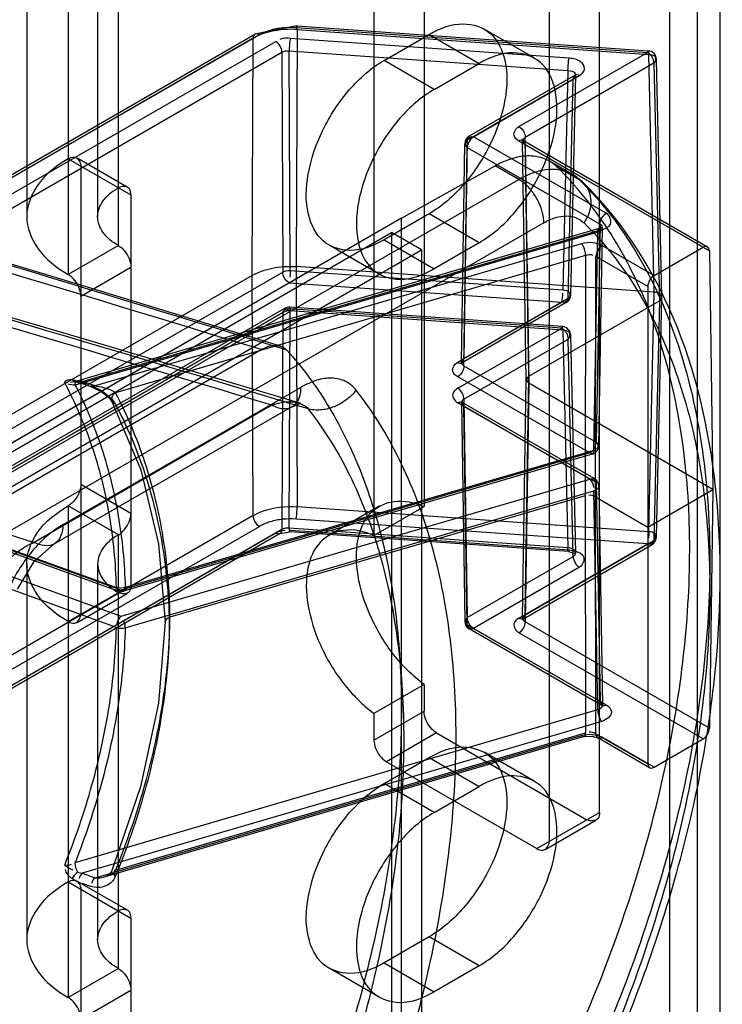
# Model space of a CAD drawing. Header units: millimetres. Extents: x 188 to 1028, y 131 to 1566.
# Tile 293 of 326: x 959 to 978, y 1075 to 1103. Entities that reach past the tile are written whole.
import ezdxf

# ---------------------------------------------------------------- set-up
doc = ezdxf.new("R2010")
doc.units = ezdxf.units.MM
doc.header["$LTSCALE"] = 110.325218
doc.layers.get('0').update_dxf_attribs({"linetype": 'CONTINUOUS'})

msp = doc.modelspace()

# ---------------------------------------------------------------- linework, layer by layer
at = {"color": 7, "linetype": 'CONTINUOUS'}
for p, q in [((976.971, 1316.944), (976.971, 360.003)), ((978.385, 1316.127), (978.386, 353.472)), ((977.749, 1275.466), (977.749, 384.09)), ((960.001, 1109.552), (960.001, 1095.672)), ((961.415, 1096.488), (961.415, 1108.736)), ((958.829, 1107.919), (958.829, 1097.305)), ((960.829, 1107.919), (960.829, 1097.305)), ((974.991, 1080.485), (974.991, 1107.43)), ((973.577, 1079.669), (973.577, 1106.613)), ((970.042, 1104.511), (970.042, 1089.119)), ((968.627, 1103.695), (968.627, 1088.302)), ((952.855, 1095.288), (965.268, 1102.454)), ((965.393, 1102.441), (952.98, 1095.275)), ((966.453, 1102.692), (965.268, 1102.454)), ((966.429, 1102.647), (976.349, 1101.944)), ((966.459, 1102.588), (966.433, 1095.894)), ((966.447, 1102.693), (976.366, 1101.99)), ((966.459, 1102.588), (976.379, 1101.885)), ((968.91, 1101.714), (970.183, 1102.449)), ((970.183, 1102.449), (971.597, 1101.632)), ((973.147, 1101.786), (971.733, 1102.602)), ((965.216, 1102.341), (952.803, 1095.175)), ((953.647, 1095.206), (965.853, 1102.253)), ((965.19, 1095.647), (965.216, 1102.341)), ((974.132, 1101.778), (966.267, 1102.336)), ((953.824, 1094.902), (966.03, 1101.949)), ((966.03, 1101.949), (966.053, 1095.741)), ((966.237, 1101.99), (974.102, 1101.432)), ((966.261, 1095.782), (966.237, 1101.99)), ((972.718, 1099.848), (976.349, 1101.944)), ((976.535, 1095.178), (976.379, 1101.885)), ((970.324, 1100.897), (968.91, 1101.714)), ((970.324, 1100.897), (971.597, 1101.632)), ((976.525, 1101.64), (972.895, 1099.544)), ((976.525, 1101.64), (976.681, 1094.933)), ((976.754, 1095.037), (976.599, 1101.746)), ((974.102, 1101.432), (973.959, 1095.236)), ((974.248, 1101.187), (971.26, 1099.462)), ((974.3, 1101.3), (971.312, 1099.575)), ((971.437, 1099.562), (974.425, 1101.287)), ((974.106, 1094.991), (974.248, 1101.187)), ((974.179, 1095.089), (974.321, 1101.289)), ((971.094, 1093.193), (971.187, 1099.362)), ((971.26, 1099.462), (971.167, 1093.294)), ((975.183, 1097.4), (971.437, 1099.562)), ((977.914, 1096.44), (972.718, 1099.44)), ((972.924, 1092.702), (972.822, 1099.441)), ((972.843, 1099.452), (978.039, 1096.452)), ((972.997, 1092.806), (972.895, 1099.544)), ((971.167, 1093.09), (971.26, 1099.258)), ((971.26, 1099.258), (975.007, 1097.095)), ((972.895, 1099.34), (972.997, 1092.602)), ((972.895, 1099.34), (978.092, 1096.339)), ((960.001, 1098.938), (961.768, 1097.917)), ((960.251, 1098.963), (961.665, 1098.146)), ((974.212, 1098.506), (973.577, 1098.873)), ((960.354, 1098.734), (960.354, 1086.078)), ((969.4, 1097.261), (972.05, 1098.739)), ((972.712, 1098.357), (972.05, 1098.739)), ((973.784, 1098.715), (974.416, 1098.351)), ((936.914, 1077.689), (972.712, 1098.357)), ((961.768, 1097.917), (961.768, 1086.895)), ((969.4, 1097.261), (939.389, 1079.935)), ((970.183, 1097.386), (968.91, 1096.652)), ((969.4, 1069.5), (969.4, 1097.261)), ((971.597, 1096.57), (970.183, 1097.386)), ((934.121, 1076.648), (969.123, 1096.856)), ((973.419, 1097.132), (937.621, 1076.464)), ((974.943, 1096.864), (960.195, 1092.551)), ((974.986, 1096.974), (960.238, 1092.66)), ((960.396, 1092.65), (975.056, 1096.938)), ((969.123, 1096.856), (969.123, 1071.545)), ((969.971, 1096.366), (969.123, 1096.856)), ((974.832, 1090.706), (974.943, 1096.864)), ((975.007, 1097.095), (974.896, 1090.937)), ((974.969, 1090.832), (975.08, 1096.993)), ((975.08, 1096.996), (974.987, 1096.974)), ((968.91, 1096.652), (970.324, 1095.835)), ((934.969, 1076.158), (969.971, 1096.366)), ((961.415, 1096.488), (960.001, 1095.672)), ((974.486, 1096.541), (960.755, 1092.525)), ((968.774, 1095.682), (967.36, 1096.498)), ((969.971, 1096.366), (969.971, 1071.055)), ((971.597, 1096.57), (970.324, 1095.835)), ((975.066, 1096.488), (976.531, 1095.642)), ((976.531, 1095.642), (977.914, 1096.44)), ((978.092, 1096.339), (978.194, 1089.601)), ((974.599, 1096.21), (961.336, 1092.33)), ((974.599, 1096.21), (974.585, 1089.421)), ((974.875, 1089.395), (974.889, 1096.183)), ((976.356, 1095.337), (974.889, 1096.183)), ((960.354, 1095.06), (961.768, 1095.876)), ((966.261, 1095.782), (973.959, 1095.236)), ((976.535, 1095.178), (966.433, 1095.894)), ((966.433, 1095.894), (966.459, 1089.113)), ((965.19, 1095.647), (953.874, 1089.114)), ((954.987, 1089.351), (966.053, 1095.741)), ((965.216, 1088.865), (965.19, 1095.647)), ((966.23, 1095.436), (955.164, 1089.047)), ((966.23, 1095.436), (973.929, 1094.89)), ((976.356, 1095.337), (976.356, 1081.861)), ((974.106, 1094.991), (971.167, 1093.294)), ((972.997, 1092.806), (976.681, 1094.933)), ((976.379, 1088.409), (976.535, 1095.178)), ((976.681, 1094.933), (976.525, 1088.164)), ((976.599, 1088.262), (976.754, 1095.031)), ((966.105, 1094.714), (955.039, 1088.324)), ((955.164, 1088.312), (966.23, 1094.701)), ((973.929, 1094.156), (966.23, 1094.701)), ((966.237, 1088.514), (966.261, 1094.642)), ((973.947, 1094.201), (966.248, 1094.747)), ((973.959, 1094.096), (966.261, 1094.642)), ((970.99, 1093.194), (973.929, 1094.89)), ((974.054, 1094.878), (971.115, 1093.181)), ((966.053, 1094.601), (954.987, 1088.212)), ((966.053, 1094.601), (966.03, 1088.473)), ((970.99, 1092.459), (973.929, 1094.156)), ((973.959, 1094.096), (974.102, 1087.957)), ((971.167, 1092.155), (974.106, 1093.851)), ((974.248, 1087.711), (974.106, 1093.851)), ((974.321, 1087.813), (974.179, 1093.957)), ((957.884, 1089.184), (965.448, 1093.551)), ((971.167, 1093.09), (974.896, 1090.937)), ((974.719, 1090.633), (970.99, 1092.786)), ((972.822, 1085.966), (972.924, 1092.704)), ((972.895, 1086.068), (972.997, 1092.806)), ((959.852, 1088.613), (966.568, 1092.49)), ((960.176, 1092.645), (960.203, 1092.645)), ((960.275, 1092.666), (960.515, 1092.583)), ((960.673, 1092.493), (960.314, 1092.618)), ((960.755, 1092.525), (960.396, 1092.65)), ((972.997, 1092.602), (972.895, 1085.864)), ((978.194, 1089.601), (972.997, 1092.602)), ((971.167, 1092.155), (971.26, 1085.986)), ((965.749, 1091.984), (959.034, 1088.106)), ((959.604, 1088.064), (966.32, 1091.941)), ((974.719, 1089.898), (970.99, 1092.051)), ((971.094, 1092.052), (971.187, 1085.882)), ((974.844, 1089.91), (971.115, 1092.063)), ((971.26, 1085.782), (971.167, 1091.95)), ((974.896, 1089.798), (971.167, 1091.95)), ((974.719, 1090.633), (961.493, 1086.764)), ((974.789, 1090.597), (961.563, 1086.728)), ((974.832, 1090.706), (961.606, 1086.838)), ((960.354, 1089.752), (961.768, 1088.936)), ((961.493, 1086.029), (974.719, 1089.898)), ((974.896, 1089.798), (975.007, 1083.619)), ((974.969, 1089.698), (975.08, 1083.518)), ((961.606, 1085.698), (974.832, 1089.567)), ((974.585, 1089.421), (962.87, 1085.995)), ((974.585, 1089.421), (974.599, 1082.734)), ((974.943, 1083.388), (974.832, 1089.567)), ((974.889, 1082.707), (974.875, 1089.395)), ((974.875, 1089.395), (976.356, 1088.54)), ((976.356, 1088.54), (978.194, 1089.601)), ((978.194, 1089.601), (978.092, 1082.863)), ((955.031, 1089.123), (961.36, 1086.84)), ((960.001, 1089.14), (960.001, 1075.259)), ((961.415, 1088.323), (960.001, 1089.14)), ((976.379, 1088.409), (966.459, 1089.113)), ((968.775, 1089.13), (967.36, 1088.314)), ((968.627, 1088.302), (970.042, 1089.119)), ((965.216, 1088.865), (952.803, 1081.699)), ((961.408, 1086.733), (955.079, 1089.016)), ((961.493, 1086.764), (955.164, 1089.047)), ((952.98, 1081.395), (965.393, 1088.561)), ((976.349, 1088.064), (966.429, 1088.767)), ((965.853, 1088.373), (953.647, 1081.326)), ((965.978, 1088.36), (953.772, 1081.313)), ((966.03, 1088.473), (953.824, 1081.426)), ((955.164, 1088.312), (961.493, 1086.029)), ((961.415, 1076.076), (961.415, 1088.323)), ((965.977, 1088.36), (966.25, 1088.41)), ((974.102, 1087.957), (966.237, 1088.514)), ((974.114, 1087.852), (966.25, 1088.41)), ((966.267, 1088.455), (974.132, 1087.897)), ((961.36, 1085.709), (955.031, 1087.992)), ((972.718, 1085.968), (976.349, 1088.064)), ((972.843, 1085.955), (976.474, 1088.051)), ((972.895, 1086.068), (976.525, 1088.164)), ((971.26, 1085.986), (974.248, 1087.711)), ((958.829, 1087.507), (958.829, 1076.892)), ((960.829, 1087.507), (960.829, 1076.892)), ((974.425, 1087.407), (971.437, 1085.682)), ((960.001, 1085.874), (961.768, 1086.895)), ((960.251, 1085.849), (961.665, 1086.666)), ((975.007, 1083.619), (971.26, 1085.782)), ((978.092, 1082.863), (972.895, 1085.864)), ((975.058, 1083.507), (971.312, 1085.67)), ((971.437, 1085.682), (975.183, 1083.519)), ((977.914, 1082.56), (972.718, 1085.559)), ((970.042, 1084.099), (968.627, 1083.282)), ((970.042, 1084.099), (970.042, 1083.343)), ((960.195, 1079.075), (974.943, 1083.388)), ((968.627, 1082.526), (970.042, 1083.343)), ((968.627, 1083.282), (968.627, 1082.526)), ((975.056, 1083.057), (960.396, 1078.769)), ((961.336, 1078.855), (974.599, 1082.734)), ((970.395, 1082.731), (968.981, 1081.914)), ((970.395, 1082.731), (974.638, 1080.281)), ((974.889, 1082.707), (976.356, 1081.861)), ((960.755, 1078.644), (974.486, 1082.66)), ((974.557, 1082.625), (961.042, 1078.672)), ((976.406, 1081.749), (974.941, 1082.595)), ((976.531, 1081.761), (975.066, 1082.607)), ((976.531, 1081.761), (977.914, 1082.56)), ((973.147, 1081.373), (971.733, 1082.19)), ((968.91, 1081.301), (970.183, 1082.036)), ((968.981, 1081.914), (973.224, 1079.465)), ((970.183, 1082.036), (971.597, 1081.22)), ((970.324, 1080.485), (968.91, 1081.301)), ((970.324, 1080.485), (971.597, 1081.22)), ((973.224, 1079.465), (974.991, 1080.485)), ((974.888, 1080.256), (973.474, 1079.44)), ((960.001, 1078.525), (961.768, 1077.505)), ((960.251, 1078.55), (961.665, 1077.734)), ((960.396, 1078.769), (960.755, 1078.644)), ((960.354, 1078.321), (960.354, 1065.665)), ((960.635, 1078.396), (960.395, 1078.48)), ((961.768, 1077.505), (961.768, 1066.482)), ((970.183, 1076.974), (968.91, 1076.239)), ((971.597, 1076.157), (970.183, 1076.974)), ((961.415, 1076.076), (960.001, 1075.259)), ((968.774, 1075.269), (967.36, 1076.085)), ((968.91, 1076.239), (970.324, 1075.423)), ((971.597, 1076.157), (970.324, 1075.423)), ((960.354, 1074.647), (961.768, 1075.464))]:
    msp.add_line(p, q, dxfattribs=at)
for points in [[(976.349, 1101.944), (976.37, 1101.986), (976.379, 1101.885)], [(974.321, 1101.29), (974.327, 1101.318), (974.328, 1101.32), (974.3, 1101.3)], [(972.844, 1099.452), (972.816, 1099.472), (972.815, 1099.472), (972.822, 1099.441)], [(965.987, 1093.653), (960.567, 1095.305), (955.172, 1096.933), (949.796, 1098.534)], [(966.503, 1092.046), (960.489, 1093.834), (954.911, 1095.47), (949.769, 1096.956)], [(966.23, 1094.701), (966.252, 1094.743), (966.261, 1094.642)], [(973.959, 1094.096), (973.95, 1094.197), (973.929, 1094.156)], [(971.094, 1093.192), (971.087, 1093.163), (971.088, 1093.162), (971.115, 1093.181)], [(960.267, 1092.657), (960.209, 1092.645), (960.153, 1092.662), (960.106, 1092.706)], [(959.899, 1092.612), (959.9, 1092.62), (959.901, 1092.627), (959.903, 1092.633)], [(959.96, 1092.608), (959.936, 1092.613), (959.915, 1092.615), (959.899, 1092.612)], [(959.96, 1092.608), (959.94, 1092.615), (959.922, 1092.623), (959.903, 1092.633)], [(960.204, 1092.645), (960.248, 1092.637), (960.314, 1092.618)], [(960.396, 1092.65), (960.35, 1092.655), (960.307, 1092.657), (960.267, 1092.657)], [(960.396, 1092.65), (960.345, 1092.618), (960.303, 1092.624), (960.275, 1092.666)], [(960.755, 1092.525), (960.705, 1092.493), (960.662, 1092.498), (960.635, 1092.541)], [(960.674, 1092.493), (960.925, 1092.367), (961.122, 1092.215), (961.227, 1092.089)], [(961.228, 1092.087), (962.047, 1090.155), (962.55, 1088.069), (962.733, 1085.864)], [(966.319, 1091.94), (966.551, 1092.036), (966.499, 1092.047)], [(971.116, 1092.063), (971.088, 1092.083), (971.087, 1092.082), (971.094, 1092.052)], [(974.832, 1090.706), (974.799, 1090.601), (974.719, 1090.633)], [(958.567, 1086.792), (959.042, 1087.567), (959.604, 1088.064)], [(974.114, 1087.852), (974.311, 1087.796), (974.321, 1087.811)], [(961.493, 1086.764), (961.4, 1086.737), (961.36, 1086.84)], [(961.493, 1086.764), (961.572, 1086.733), (961.606, 1086.838)], [(962.733, 1085.866), (962.548, 1083.574), (962.041, 1081.212), (961.218, 1078.819)], [(972.822, 1085.966), (972.815, 1085.936), (972.816, 1085.936), (972.843, 1085.955)], [(975.058, 1083.507), (975.086, 1083.487), (975.086, 1083.488), (975.08, 1083.517)], [(974.557, 1082.625), (974.774, 1082.643), (974.942, 1082.594)], [(960.267, 1078.804), (960.307, 1078.789), (960.35, 1078.777), (960.396, 1078.769)], [(961.217, 1078.818), (961.148, 1078.727), (961.039, 1078.671)]]:
    msp.add_lwpolyline(points, dxfattribs=at)
for centre, radius, start, end in [((976.349, 1101.74), 0.25, 1.2873, 85.9453), ((971.437, 1099.358), 0.25, 119.9999, 179.141), ((449.821, -588.096), 1758.923, 72.953393, 73.498352), ((435.342, -626.92), 1800.485, 72.853043, 73.39424), ((501.639, -448.229), 1608.813, 73.194591, 73.822088), ((525.753, -378.143), 1534.558, 73.338021, 73.975001), ((973.929, 1095.095), 0.25, 299.9999, 358.7038), ((966.23, 1094.497), 0.25, 85.9453, 119.9999), ((973.929, 1093.951), 0.25, 1.2873, 85.9453), ((1382.046, 2387.26), 1366.287, 251.272062, 251.964434), ((974.719, 1090.837), 0.25, 286.304, 358.9842), ((974.719, 1089.694), 0.25, 1.0174, 60.0006), ((976.349, 1088.268), 0.25, 299.9999, 358.7038), ((961.493, 1086.968), 0.25, 250.1662, 286.3037), ((971.437, 1085.886), 0.25, 180.859, 240.0006), ((584.618, -2.345), 1138.487, 70.386253, 71.286386)]:
    msp.add_arc(centre, radius, start, end, dxfattribs=at)
for centre, major_axis, ratio, start_param, end_param in [((977.916, 1096.235), (0.123, 0.217), 0.582368, -0.781125, 0.780945), ((976.532, 1095.437), (0.123, 0.217), 0.582368, 0.780945, 2.343015), ((977.916, 1082.763), (0.127, 0.216), 0.572292, -2.351919, -0.78985), ((976.532, 1081.965), (0.127, 0.216), 0.572292, -3.913989, -2.351919)]:
    msp.add_ellipse(centre, major_axis=major_axis, ratio=ratio, start_param=start_param, end_param=end_param, dxfattribs=at)
for points, knots in [([(966.459, 1102.588), (966.459, 1102.622), (966.468, 1102.733), (966.432, 1102.663), (966.429, 1102.647)], [0, 0, 0, 0, 0.683343, 1, 1, 1, 1]), ([(970.183, 1102.449), (970.474, 1102.617), (971.066, 1102.858), (972, 1102.557), (972.419, 1101.643), (972.368, 1100.527), (971.951, 1099.311), (971.222, 1098.198), (970.55, 1097.598), (970.183, 1097.386)], [0, 0, 0, 0, 0.130229, 0.233173, 0.344877, 0.489739, 0.658606, 0.83605, 1, 1, 1, 1]), ([(966.459, 1102.588), (966.347, 1102.596), (965.922, 1102.596), (965.487, 1102.498), (965.216, 1102.341)], [0, 0, 0, 0, 0.265591, 1, 1, 1, 1]), ([(965.393, 1102.441), (965.357, 1102.462), (965.25, 1102.486), (965.216, 1102.383), (965.216, 1102.341)], [0, 0, 0, 0, 0.501188, 1, 1, 1, 1]), ([(965.393, 1102.441), (965.488, 1102.496), (965.704, 1102.585), (966.056, 1102.652), (966.304, 1102.656), (966.429, 1102.647)], [0, 0, 0, 0, 0.308325, 0.647786, 1, 1, 1, 1]), ([(966.03, 1101.949), (966.029, 1102.009), (965.988, 1102.128), (965.905, 1102.223), (965.853, 1102.253)], [0, 0, 0, 0, 0.500568, 1, 1, 1, 1]), ([(966.267, 1102.336), (966.263, 1102.313), (966.245, 1102.199), (966.237, 1102.083), (966.237, 1101.99)], [0, 0, 0, 0, 0.198184, 1, 1, 1, 1]), ([(971.597, 1096.57), (971.962, 1096.78), (972.629, 1097.374), (973.356, 1098.479), (973.778, 1099.69), (973.836, 1100.807), (973.426, 1101.731), (972.486, 1102.044), (971.89, 1101.801), (971.597, 1101.632)], [0, 0, 0, 0, 0.162891, 0.338516, 0.507397, 0.652857, 0.765205, 0.869083, 1, 1, 1, 1]), ([(976.525, 1101.64), (976.525, 1101.7), (976.484, 1101.819), (976.401, 1101.914), (976.349, 1101.944)], [0, 0, 0, 0, 0.500574, 1, 1, 1, 1]), ([(976.379, 1101.885), (976.443, 1101.882), (976.608, 1101.869), (976.578, 1101.671), (976.525, 1101.64)], [0, 0, 0, 0, 0.512541, 1, 1, 1, 1]), ([(968.91, 1096.652), (968.619, 1096.483), (968.027, 1096.243), (967.093, 1096.544), (966.674, 1097.458), (966.725, 1098.573), (967.143, 1099.789), (967.871, 1100.902), (968.543, 1101.502), (968.91, 1101.714)], [0, 0, 0, 0, 0.130229, 0.233173, 0.344877, 0.489739, 0.658606, 0.83605, 1, 1, 1, 1]), ([(974.102, 1101.432), (974.102, 1101.525), (974.11, 1101.641), (974.127, 1101.756), (974.132, 1101.778)], [0, 0, 0, 0, 0.80181, 1, 1, 1, 1]), ([(974.425, 1101.287), (974.494, 1101.33), (974.634, 1101.475), (974.436, 1101.737), (974.245, 1101.768), (974.132, 1101.778)], [0, 0, 0, 0, 0.302388, 0.580379, 1, 1, 1, 1]), ([(974.102, 1101.432), (974.177, 1101.428), (974.31, 1101.399), (974.326, 1101.248), (974.276, 1101.204), (974.248, 1101.187)], [0, 0, 0, 0, 0.560975, 0.759144, 1, 1, 1, 1]), ([(974.425, 1101.287), (974.389, 1101.308), (974.282, 1101.332), (974.248, 1101.229), (974.248, 1101.187)], [0, 0, 0, 0, 0.501191, 1, 1, 1, 1]), ([(970.324, 1100.897), (969.96, 1100.687), (969.292, 1100.093), (968.565, 1098.988), (968.144, 1097.778), (968.086, 1096.66), (968.496, 1095.736), (969.435, 1095.423), (970.031, 1095.666), (970.324, 1095.835)], [0, 0, 0, 0, 0.162891, 0.338516, 0.507397, 0.652857, 0.765205, 0.869083, 1, 1, 1, 1]), ([(972.718, 1099.44), (972.658, 1099.475), (972.504, 1099.606), (972.635, 1099.8), (972.718, 1099.848)], [0, 0, 0, 0, 0.422108, 1, 1, 1, 1]), ([(972.718, 1099.848), (972.77, 1099.818), (972.853, 1099.723), (972.895, 1099.604), (972.895, 1099.544)], [0, 0, 0, 0, 0.499438, 1, 1, 1, 1]), ([(971.437, 1099.562), (971.385, 1099.532), (971.302, 1099.437), (971.261, 1099.318), (971.26, 1099.258)], [0, 0, 0, 0, 0.499432, 1, 1, 1, 1]), ([(972.895, 1099.34), (972.895, 1099.381), (972.861, 1099.485), (972.754, 1099.461), (972.718, 1099.44)], [0, 0, 0, 0, 0.498809, 1, 1, 1, 1]), ([(972.895, 1099.34), (972.859, 1099.361), (972.792, 1099.442), (972.859, 1099.524), (972.895, 1099.544)], [0, 0, 0, 0, 0.502343, 1, 1, 1, 1]), ([(960.001, 1098.938), (959.668, 1098.746), (959.099, 1098.309), (958.709, 1097.305), (959.099, 1096.301), (959.668, 1095.864), (960.001, 1095.672)], [0, 0, 0, 0, 0.277326, 0.499999, 0.722672, 1, 1, 1, 1]), ([(960.001, 1098.938), (960.052, 1098.968), (960.226, 1099.044), (960.354, 1098.837), (960.354, 1098.734)], [0, 0, 0, 0, 0.365855, 1, 1, 1, 1]), ([(973.784, 1098.715), (973.686, 1098.811), (973.445, 1098.968), (973.003, 1099.044), (972.522, 1098.965), (972.208, 1098.827), (972.05, 1098.739)], [0, 0, 0, 0, 0.221036, 0.45109, 0.707982, 1, 1, 1, 1]), ([(972.712, 1098.357), (972.867, 1098.446), (973.174, 1098.588), (973.648, 1098.672), (974.083, 1098.6), (974.32, 1098.445), (974.416, 1098.351)], [0, 0, 0, 0, 0.293266, 0.550049, 0.779294, 1, 1, 1, 1]), ([(973.784, 1072.935), (974.316, 1074.046), (975.275, 1076.282), (976.392, 1079.687), (977.154, 1083.044), (977.545, 1086.286), (977.559, 1089.354), (977.192, 1092.187), (976.448, 1094.734), (975.335, 1096.941), (974.333, 1098.182), (973.784, 1098.715)], [0, 0, 0, 0, 0.135469, 0.267137, 0.393494, 0.513273, 0.625556, 0.729874, 0.82635, 0.915829, 1, 1, 1, 1]), ([(973.419, 1097.132), (973.419, 1097.224), (973.392, 1097.416), (973.291, 1097.697), (973.137, 1097.964), (972.944, 1098.191), (972.791, 1098.311), (972.712, 1098.357)], [0, 0, 0, 0, 0.187064, 0.393389, 0.606613, 0.812937, 1, 1, 1, 1]), ([(974.555, 1097.128), (974.613, 1097.212), (974.707, 1097.39), (974.768, 1097.677), (974.74, 1097.955), (974.621, 1098.194), (974.489, 1098.308), (974.416, 1098.351)], [0, 0, 0, 0, 0.22192, 0.432761, 0.63012, 0.816685, 1, 1, 1, 1]), ([(974.416, 1098.351), (974.956, 1097.822), (975.942, 1096.589), (977.034, 1094.394), (977.766, 1091.855), (978.126, 1089.025), (978.113, 1085.956), (977.727, 1082.709), (976.978, 1079.345), (975.88, 1075.93), (974.939, 1073.686), (974.416, 1072.57)], [0, 0, 0, 0, 0.083232, 0.172148, 0.268402, 0.372786, 0.485342, 0.605514, 0.73229, 0.864318, 1, 1, 1, 1]), ([(974.753, 1072.304), (975.679, 1074.281), (977.197, 1078.253), (978.427, 1084.245), (978.469, 1089.82), (977.28, 1094.64), (975.561, 1097.258), (974.548, 1098.251)], [0, 0, 0, 0, 0.239001, 0.463456, 0.666506, 0.844625, 1, 1, 1, 1]), ([(961.415, 1096.488), (961.248, 1096.585), (960.964, 1096.803), (960.769, 1097.305), (960.964, 1097.807), (961.248, 1098.025), (961.415, 1098.121)], [0, 0, 0, 0, 0.277328, 0.500001, 0.722674, 1, 1, 1, 1]), ([(961.768, 1097.917), (961.768, 1097.977), (961.748, 1098.165), (961.504, 1098.173), (961.415, 1098.121)], [0, 0, 0, 0, 0.36586, 1, 1, 1, 1]), ([(973.419, 1097.132), (973.522, 1097.192), (973.727, 1097.286), (974.043, 1097.342), (974.333, 1097.294), (974.491, 1097.191), (974.555, 1097.128)], [0, 0, 0, 0, 0.293472, 0.550248, 0.779487, 1, 1, 1, 1]), ([(975.007, 1097.095), (975.007, 1097.155), (975.049, 1097.274), (975.131, 1097.369), (975.183, 1097.4)], [0, 0, 0, 0, 0.500569, 1, 1, 1, 1]), ([(975.056, 1096.938), (975.149, 1096.965), (975.395, 1097.059), (975.277, 1097.346), (975.183, 1097.4)], [0, 0, 0, 0, 0.474065, 1, 1, 1, 1]), ([(974.555, 1097.128), (975.075, 1096.619), (976.024, 1095.431), (977.076, 1093.318), (977.779, 1090.875), (978.125, 1088.153), (978.112, 1085.203), (977.742, 1082.079), (977.022, 1078.843), (975.965, 1075.556), (975.058, 1073.395), (974.555, 1072.32)], [0, 0, 0, 0, 0.083329, 0.172275, 0.268508, 0.372827, 0.485292, 0.605377, 0.732106, 0.864163, 1, 1, 1, 1]), ([(975.007, 1097.095), (975.047, 1097.073), (975.113, 1096.95), (974.996, 1096.88), (974.943, 1096.864)], [0, 0, 0, 0, 0.453677, 1, 1, 1, 1]), ([(975.056, 1096.938), (975.037, 1096.959), (974.95, 1097.002), (974.943, 1096.901), (974.943, 1096.864)], [0, 0, 0, 0, 0.436868, 1, 1, 1, 1]), ([(975.066, 1096.488), (974.982, 1096.533), (974.786, 1096.588), (974.585, 1096.568), (974.486, 1096.541)], [0, 0, 0, 0, 0.481996, 1, 1, 1, 1]), ([(961.415, 1096.488), (961.481, 1096.45), (961.601, 1096.338), (961.727, 1096.127), (961.768, 1095.96), (961.768, 1095.876)], [0, 0, 0, 0, 0.313862, 0.656582, 1, 1, 1, 1]), ([(974.599, 1096.21), (974.599, 1096.302), (974.565, 1096.421), (974.503, 1096.522), (974.486, 1096.541)], [0, 0, 0, 0, 0.78717, 1, 1, 1, 1]), ([(975.066, 1096.488), (975.014, 1096.457), (974.931, 1096.362), (974.89, 1096.244), (974.889, 1096.183)], [0, 0, 0, 0, 0.499432, 1, 1, 1, 1]), ([(965.19, 1095.647), (965.274, 1095.695), (965.461, 1095.779), (965.766, 1095.861), (966.095, 1095.902), (966.32, 1095.902), (966.433, 1095.894)], [0, 0, 0, 0, 0.227511, 0.475092, 0.735485, 1, 1, 1, 1]), ([(960.354, 1095.06), (960.354, 1095.136), (960.317, 1095.296), (960.197, 1095.51), (960.073, 1095.63), (960.001, 1095.672)], [0, 0, 0, 0, 0.313865, 0.656585, 1, 1, 1, 1]), ([(966.23, 1095.436), (966.178, 1095.466), (966.095, 1095.561), (966.054, 1095.68), (966.053, 1095.741)], [0, 0, 0, 0, 0.499432, 1, 1, 1, 1]), ([(973.959, 1095.236), (974.024, 1095.23), (974.186, 1095.217), (974.158, 1095.02), (974.106, 1094.991)], [0, 0, 0, 0, 0.520365, 1, 1, 1, 1]), ([(976.535, 1095.178), (976.599, 1095.174), (976.762, 1095.158), (976.733, 1094.963), (976.681, 1094.933)], [0, 0, 0, 0, 0.521042, 1, 1, 1, 1]), ([(973.929, 1094.156), (973.981, 1094.125), (974.064, 1094.03), (974.105, 1093.912), (974.106, 1093.851)], [0, 0, 0, 0, 0.499437, 1, 1, 1, 1]), ([(974.106, 1093.851), (974.158, 1093.883), (974.188, 1094.08), (974.024, 1094.093), (973.959, 1094.096)], [0, 0, 0, 0, 0.487459, 1, 1, 1, 1]), ([(965.448, 1093.551), (965.516, 1093.59), (965.649, 1093.65), (965.904, 1093.694), (966.093, 1093.62), (966.168, 1093.536)], [0, 0, 0, 0, 0.304397, 0.560234, 1, 1, 1, 1]), ([(966.168, 1093.536), (966.596, 1093.065), (967.379, 1092.003), (968.282, 1090.174), (968.931, 1088.098), (969.319, 1085.806), (969.4, 1084.206), (969.4, 1083.381)], [0, 0, 0, 0, 0.17528, 0.361021, 0.559666, 0.772547, 1, 1, 1, 1]), ([(970.99, 1093.194), (971.026, 1093.173), (971.133, 1093.149), (971.167, 1093.253), (971.167, 1093.294)], [0, 0, 0, 0, 0.501184, 1, 1, 1, 1]), ([(971.167, 1093.09), (971.131, 1093.11), (971.064, 1093.192), (971.131, 1093.273), (971.167, 1093.294)], [0, 0, 0, 0, 0.497659, 1, 1, 1, 1]), ([(970.99, 1092.786), (970.929, 1092.82), (970.776, 1092.952), (970.907, 1093.146), (970.99, 1093.194)], [0, 0, 0, 0, 0.422108, 1, 1, 1, 1]), ([(971.167, 1093.09), (971.167, 1093.03), (971.125, 1092.911), (971.042, 1092.816), (970.99, 1092.786)], [0, 0, 0, 0, 0.500574, 1, 1, 1, 1]), ([(968.125, 1092.409), (968.045, 1092.518), (967.833, 1092.683), (967.425, 1092.774), (966.989, 1092.7), (966.707, 1092.568), (966.568, 1092.49)], [0, 0, 0, 0, 0.229511, 0.463849, 0.71363, 1, 1, 1, 1]), ([(961.36, 1086.84), (961.342, 1087.526), (961.213, 1088.878), (960.726, 1090.826), (960.205, 1092.041), (959.899, 1092.612)], [0, 0, 0, 0, 0.342719, 0.676002, 1, 1, 1, 1]), ([(960.195, 1092.551), (960.198, 1092.568), (960.198, 1092.604), (960.213, 1092.644), (960.239, 1092.664), (960.258, 1092.663), (960.267, 1092.657)], [0, 0, 0, 0, 0.394582, 0.6405, 0.814805, 1, 1, 1, 1]), ([(960.195, 1092.551), (960.489, 1091.982), (960.991, 1090.777), (961.461, 1088.85), (961.587, 1087.515), (961.606, 1086.838)], [0, 0, 0, 0, 0.323995, 0.657291, 1, 1, 1, 1]), ([(960.635, 1092.541), (960.715, 1092.513), (960.869, 1092.441), (961.11, 1092.277), (961.268, 1092.13), (961.327, 1092.019)], [0, 0, 0, 0, 0.290651, 0.574134, 1, 1, 1, 1]), ([(961.336, 1092.33), (961.304, 1092.353), (961.2, 1092.415), (961.004, 1092.481), (960.838, 1092.511), (960.755, 1092.525)], [0, 0, 0, 0, 0.190852, 0.587188, 1, 1, 1, 1]), ([(965.749, 1091.984), (965.805, 1091.954), (965.958, 1091.888), (966.21, 1091.867), (966.432, 1092.006), (966.548, 1092.227), (966.568, 1092.4), (966.568, 1092.49)], [0, 0, 0, 0, 0.163334, 0.397119, 0.59459, 0.765623, 1, 1, 1, 1]), ([(968.125, 1092.409), (968.037, 1092.296), (967.887, 1092.152), (967.664, 1092.012), (967.451, 1091.911), (967.221, 1091.85), (966.976, 1091.841), (966.848, 1091.859), (966.782, 1091.875)], [0, 0, 0, 0, 0.281693, 0.402983, 0.518703, 0.746571, 0.866753, 1, 1, 1, 1]), ([(970.943, 1082.639), (970.943, 1083.603), (970.836, 1085.463), (970.311, 1088.103), (969.435, 1090.439), (968.596, 1091.806), (968.124, 1092.409)], [0, 0, 0, 0, 0.279778, 0.538762, 0.777866, 1, 1, 1, 1]), ([(970.99, 1092.459), (970.929, 1092.424), (970.775, 1092.292), (970.907, 1092.098), (970.99, 1092.051)], [0, 0, 0, 0, 0.424197, 1, 1, 1, 1]), ([(971.167, 1092.155), (971.167, 1092.215), (971.125, 1092.334), (971.042, 1092.429), (970.99, 1092.459)], [0, 0, 0, 0, 0.500572, 1, 1, 1, 1]), ([(961.336, 1092.33), (961.285, 1092.296), (961.167, 1092.198), (961.263, 1092.033), (961.327, 1092.019)], [0, 0, 0, 0, 0.485779, 1, 1, 1, 1]), ([(962.87, 1085.995), (962.861, 1086.746), (962.739, 1088.229), (962.227, 1090.368), (961.666, 1091.702), (961.336, 1092.33)], [0, 0, 0, 0, 0.3428, 0.6762, 1, 1, 1, 1]), ([(971.167, 1092.155), (971.131, 1092.134), (971.064, 1092.053), (971.131, 1091.971), (971.167, 1091.95)], [0, 0, 0, 0, 0.497657, 1, 1, 1, 1]), ([(961.327, 1092.019), (961.656, 1091.398), (962.214, 1090.076), (962.722, 1087.957), (962.842, 1086.487), (962.851, 1085.743)], [0, 0, 0, 0, 0.323936, 0.657339, 1, 1, 1, 1]), ([(965.749, 1091.984), (965.846, 1092.019), (966.038, 1092.074), (966.324, 1092.092), (966.585, 1092.032), (966.726, 1091.936), (966.782, 1091.875)], [0, 0, 0, 0, 0.283197, 0.539124, 0.7798, 1, 1, 1, 1]), ([(969.476, 1082.535), (969.476, 1083.457), (969.374, 1085.235), (968.872, 1087.758), (968.035, 1089.991), (967.233, 1091.298), (966.782, 1091.875)], [0, 0, 0, 0, 0.279754, 0.538706, 0.777784, 1, 1, 1, 1]), ([(970.99, 1092.051), (971.026, 1092.072), (971.133, 1092.095), (971.167, 1091.992), (971.167, 1091.95)], [0, 0, 0, 0, 0.501183, 1, 1, 1, 1]), ([(974.719, 1090.633), (974.771, 1090.663), (974.854, 1090.758), (974.895, 1090.877), (974.896, 1090.937)], [0, 0, 0, 0, 0.499437, 1, 1, 1, 1]), ([(960.354, 1089.752), (960.354, 1089.676), (960.317, 1089.516), (960.197, 1089.302), (960.073, 1089.182), (960.001, 1089.14)], [0, 0, 0, 0, 0.313866, 0.656585, 1, 1, 1, 1]), ([(960.001, 1085.874), (959.668, 1086.066), (959.099, 1086.503), (958.709, 1087.507), (959.099, 1088.511), (959.668, 1088.948), (960.001, 1089.14)], [0, 0, 0, 0, 0.277328, 0.500001, 0.722674, 1, 1, 1, 1]), ([(965.216, 1088.865), (965.3, 1088.914), (965.692, 1089.086), (966.132, 1089.136), (966.459, 1089.112)], [0, 0, 0, 0, 0.228922, 1, 1, 1, 1]), ([(966.429, 1088.767), (966.434, 1088.789), (966.451, 1088.904), (966.459, 1089.02), (966.459, 1089.113)], [0, 0, 0, 0, 0.198184, 1, 1, 1, 1]), ([(970.042, 1084.099), (969.717, 1084.335), (969.13, 1084.932), (968.496, 1085.988), (968.137, 1087.107), (968.099, 1088.132), (968.434, 1088.978), (969.221, 1089.371), (969.775, 1089.233), (970.042, 1089.119)], [0, 0, 0, 0, 0.169431, 0.347597, 0.515882, 0.659524, 0.77449, 0.877492, 1, 1, 1, 1]), ([(961.415, 1088.323), (961.481, 1088.362), (961.601, 1088.474), (961.727, 1088.685), (961.768, 1088.852), (961.768, 1088.936)], [0, 0, 0, 0, 0.313862, 0.656581, 1, 1, 1, 1]), ([(965.216, 1088.865), (965.216, 1088.805), (965.258, 1088.686), (965.341, 1088.591), (965.393, 1088.561)], [0, 0, 0, 0, 0.500568, 1, 1, 1, 1]), ([(959.852, 1088.613), (959.691, 1088.52), (959.376, 1088.287), (958.955, 1087.854), (958.592, 1087.344), (958.396, 1086.969), (958.313, 1086.776)], [0, 0, 0, 0, 0.2297, 0.48006, 0.741059, 1, 1, 1, 1]), ([(959.852, 1088.613), (959.852, 1088.415), (959.706, 1087.928), (959.204, 1088.015), (959.034, 1088.106)], [0, 0, 0, 0, 0.504734, 1, 1, 1, 1]), ([(966.429, 1088.767), (966.304, 1088.776), (966.056, 1088.772), (965.704, 1088.704), (965.488, 1088.616), (965.393, 1088.561)], [0, 0, 0, 0, 0.352214, 0.691676, 1, 1, 1, 1]), ([(961.415, 1088.323), (961.248, 1088.227), (960.964, 1088.009), (960.769, 1087.507), (960.964, 1087.005), (961.248, 1086.787), (961.415, 1086.69)], [0, 0, 0, 0, 0.277326, 0.499999, 0.722672, 1, 1, 1, 1]), ([(965.853, 1088.373), (965.889, 1088.352), (965.995, 1088.328), (966.029, 1088.431), (966.03, 1088.473)], [0, 0, 0, 0, 0.501188, 1, 1, 1, 1]), ([(966.237, 1088.514), (966.237, 1088.48), (966.228, 1088.369), (966.264, 1088.44), (966.267, 1088.455)], [0, 0, 0, 0, 0.683342, 1, 1, 1, 1]), ([(968.627, 1088.302), (968.36, 1088.416), (967.807, 1088.554), (967.02, 1088.162), (966.685, 1087.315), (966.723, 1086.291), (967.081, 1085.172), (967.716, 1084.115), (968.303, 1083.519), (968.627, 1083.282)], [0, 0, 0, 0, 0.122508, 0.22551, 0.340476, 0.484118, 0.652403, 0.830569, 1, 1, 1, 1]), ([(976.525, 1088.164), (976.578, 1088.193), (976.606, 1088.39), (976.444, 1088.404), (976.379, 1088.409)], [0, 0, 0, 0, 0.479635, 1, 1, 1, 1]), ([(958.014, 1087.222), (958.07, 1087.317), (958.203, 1087.504), (958.445, 1087.751), (958.724, 1087.96), (958.929, 1088.065), (959.034, 1088.106)], [0, 0, 0, 0, 0.242278, 0.497909, 0.754783, 1, 1, 1, 1]), ([(974.132, 1087.897), (974.129, 1087.882), (974.093, 1087.812), (974.102, 1087.923), (974.102, 1087.957)], [0, 0, 0, 0, 0.316651, 1, 1, 1, 1]), ([(974.248, 1087.711), (974.275, 1087.727), (974.326, 1087.768), (974.316, 1087.874), (974.22, 1087.933), (974.145, 1087.953), (974.102, 1087.957)], [0, 0, 0, 0, 0.232853, 0.426182, 0.678831, 1, 1, 1, 1]), ([(974.132, 1087.897), (974.194, 1087.892), (974.34, 1087.866), (974.634, 1087.734), (974.516, 1087.463), (974.425, 1087.407)], [0, 0, 0, 0, 0.238662, 0.591543, 1, 1, 1, 1]), ([(974.248, 1087.711), (974.248, 1087.651), (974.29, 1087.532), (974.372, 1087.437), (974.425, 1087.407)], [0, 0, 0, 0, 0.500573, 1, 1, 1, 1]), ([(961.768, 1086.895), (961.768, 1086.835), (961.748, 1086.647), (961.504, 1086.639), (961.415, 1086.69)], [0, 0, 0, 0, 0.365858, 1, 1, 1, 1]), ([(960.001, 1085.874), (960.052, 1085.844), (960.226, 1085.768), (960.354, 1085.975), (960.354, 1086.078)], [0, 0, 0, 0, 0.365856, 1, 1, 1, 1]), ([(972.895, 1086.068), (972.895, 1086.027), (972.861, 1085.923), (972.754, 1085.947), (972.718, 1085.968)], [0, 0, 0, 0, 0.498808, 1, 1, 1, 1]), ([(972.895, 1086.068), (972.859, 1086.047), (972.792, 1085.966), (972.859, 1085.884), (972.895, 1085.864)], [0, 0, 0, 0, 0.502341, 1, 1, 1, 1]), ([(962.851, 1085.743), (962.842, 1084.974), (962.708, 1083.395), (962.19, 1081.022), (961.647, 1079.456), (961.327, 1078.675)], [0, 0, 0, 0, 0.317379, 0.651788, 1, 1, 1, 1]), ([(961.336, 1078.855), (961.657, 1079.643), (962.204, 1081.225), (962.725, 1083.621), (962.861, 1085.217), (962.87, 1085.995)], [0, 0, 0, 0, 0.347803, 0.682212, 1, 1, 1, 1]), ([(971.437, 1085.682), (971.385, 1085.712), (971.302, 1085.807), (971.261, 1085.926), (971.26, 1085.986)], [0, 0, 0, 0, 0.499432, 1, 1, 1, 1]), ([(972.718, 1085.968), (972.657, 1085.933), (972.503, 1085.801), (972.635, 1085.607), (972.718, 1085.559)], [0, 0, 0, 0, 0.424197, 1, 1, 1, 1]), ([(972.718, 1085.559), (972.77, 1085.59), (972.853, 1085.685), (972.895, 1085.804), (972.895, 1085.864)], [0, 0, 0, 0, 0.499437, 1, 1, 1, 1]), ([(959.899, 1079.001), (960.197, 1079.74), (960.705, 1081.225), (961.2, 1083.475), (961.341, 1084.975), (961.36, 1085.709)], [0, 0, 0, 0, 0.34658, 0.680932, 1, 1, 1, 1]), ([(961.606, 1085.698), (961.587, 1084.974), (961.449, 1083.493), (960.971, 1081.272), (960.481, 1079.805), (960.195, 1079.075)], [0, 0, 0, 0, 0.319695, 0.653994, 1, 1, 1, 1]), ([(974.943, 1083.388), (974.996, 1083.403), (975.113, 1083.473), (975.047, 1083.596), (975.007, 1083.619)], [0, 0, 0, 0, 0.540376, 1, 1, 1, 1]), ([(975.183, 1083.519), (975.147, 1083.498), (975.041, 1083.474), (975.007, 1083.578), (975.007, 1083.619)], [0, 0, 0, 0, 0.501187, 1, 1, 1, 1]), ([(975.183, 1083.519), (975.254, 1083.478), (975.437, 1083.276), (975.178, 1083.093), (975.056, 1083.057)], [0, 0, 0, 0, 0.390118, 1, 1, 1, 1]), ([(969.4, 1083.381), (969.4, 1082.504), (969.304, 1080.703), (968.901, 1077.965), (968.242, 1075.152), (967.336, 1072.305), (966.582, 1070.429), (966.168, 1069.494)], [0, 0, 0, 0, 0.183212, 0.376245, 0.577823, 0.786355, 1, 1, 1, 1]), ([(970.395, 1082.731), (970.329, 1082.769), (970.209, 1082.881), (970.084, 1083.092), (970.042, 1083.259), (970.042, 1083.343)], [0, 0, 0, 0, 0.313863, 0.656582, 1, 1, 1, 1]), ([(974.943, 1083.388), (974.943, 1083.296), (974.977, 1083.177), (975.039, 1083.076), (975.056, 1083.057)], [0, 0, 0, 0, 0.787173, 1, 1, 1, 1]), ([(974.486, 1082.66), (974.505, 1082.639), (974.592, 1082.596), (974.599, 1082.697), (974.599, 1082.734)], [0, 0, 0, 0, 0.436867, 1, 1, 1, 1]), ([(974.486, 1082.66), (974.585, 1082.687), (974.785, 1082.707), (974.982, 1082.653), (975.066, 1082.607)], [0, 0, 0, 0, 0.514971, 1, 1, 1, 1]), ([(974.889, 1082.707), (974.89, 1082.666), (974.924, 1082.562), (975.03, 1082.586), (975.066, 1082.607)], [0, 0, 0, 0, 0.498813, 1, 1, 1, 1]), ([(966.782, 1070.084), (967.214, 1071.135), (967.979, 1073.238), (968.829, 1076.413), (969.35, 1079.509), (969.476, 1081.546), (969.476, 1082.535)], [0, 0, 0, 0, 0.266048, 0.523185, 0.768591, 1, 1, 1, 1]), ([(968.124, 1069.613), (968.576, 1070.713), (969.376, 1072.913), (970.265, 1076.235), (970.811, 1079.473), (970.943, 1081.605), (970.943, 1082.639)], [0, 0, 0, 0, 0.266059, 0.523196, 0.768604, 1, 1, 1, 1]), ([(968.627, 1082.526), (968.627, 1082.45), (968.664, 1082.29), (968.785, 1082.076), (968.909, 1081.956), (968.981, 1081.914)], [0, 0, 0, 0, 0.313865, 0.656584, 1, 1, 1, 1]), ([(970.183, 1082.036), (970.474, 1082.204), (971.066, 1082.445), (972, 1082.144), (972.419, 1081.23), (972.368, 1080.114), (971.951, 1078.899), (971.222, 1077.786), (970.55, 1077.186), (970.183, 1076.974)], [0, 0, 0, 0, 0.130229, 0.233173, 0.344877, 0.489739, 0.658606, 0.83605, 1, 1, 1, 1]), ([(968.91, 1076.239), (968.619, 1076.071), (968.027, 1075.83), (967.093, 1076.131), (966.674, 1077.045), (966.725, 1078.161), (967.143, 1079.376), (967.871, 1080.489), (968.543, 1081.089), (968.91, 1081.301)], [0, 0, 0, 0, 0.130229, 0.233173, 0.344877, 0.489739, 0.658606, 0.83605, 1, 1, 1, 1]), ([(971.597, 1076.157), (971.962, 1076.368), (972.629, 1076.962), (973.356, 1078.066), (973.778, 1079.277), (973.836, 1080.395), (973.426, 1081.319), (972.486, 1081.632), (971.89, 1081.389), (971.597, 1081.22)], [0, 0, 0, 0, 0.162891, 0.338516, 0.507397, 0.652857, 0.765205, 0.869083, 1, 1, 1, 1]), ([(970.324, 1080.485), (969.96, 1080.274), (969.292, 1079.68), (968.565, 1078.576), (968.144, 1077.365), (968.086, 1076.247), (968.496, 1075.323), (969.435, 1075.011), (970.031, 1075.253), (970.324, 1075.423)], [0, 0, 0, 0, 0.162891, 0.338516, 0.507397, 0.652857, 0.765205, 0.869083, 1, 1, 1, 1]), ([(974.991, 1080.485), (974.991, 1080.426), (974.971, 1080.237), (974.727, 1080.229), (974.638, 1080.281)], [0, 0, 0, 0, 0.365859, 1, 1, 1, 1]), ([(973.224, 1079.465), (973.275, 1079.435), (973.449, 1079.359), (973.577, 1079.565), (973.577, 1079.669)], [0, 0, 0, 0, 0.365855, 1, 1, 1, 1]), ([(960.267, 1078.804), (960.244, 1078.849), (960.21, 1078.936), (960.197, 1079.029), (960.195, 1079.075)], [0, 0, 0, 0, 0.523984, 1, 1, 1, 1]), ([(960.755, 1078.644), (960.816, 1078.638), (961.025, 1078.644), (961.246, 1078.735), (961.336, 1078.855)], [0, 0, 0, 0, 0.288403, 1, 1, 1, 1]), ([(960.001, 1078.525), (959.668, 1078.333), (959.099, 1077.896), (958.709, 1076.892), (959.099, 1075.888), (959.668, 1075.452), (960.001, 1075.259)], [0, 0, 0, 0, 0.277326, 0.499999, 0.722672, 1, 1, 1, 1]), ([(960.001, 1078.525), (960.052, 1078.555), (960.226, 1078.631), (960.354, 1078.425), (960.354, 1078.321)], [0, 0, 0, 0, 0.365855, 1, 1, 1, 1]), ([(961.327, 1078.675), (961.305, 1078.618), (961.23, 1078.509), (961.058, 1078.398), (960.848, 1078.352), (960.703, 1078.374), (960.635, 1078.396)], [0, 0, 0, 0, 0.223367, 0.472322, 0.736145, 1, 1, 1, 1]), ([(961.415, 1076.076), (961.248, 1076.172), (960.964, 1076.39), (960.769, 1076.892), (960.964, 1077.394), (961.248, 1077.613), (961.415, 1077.709)], [0, 0, 0, 0, 0.277328, 0.500001, 0.722674, 1, 1, 1, 1]), ([(961.768, 1077.505), (961.768, 1077.564), (961.748, 1077.753), (961.504, 1077.761), (961.415, 1077.709)], [0, 0, 0, 0, 0.36586, 1, 1, 1, 1]), ([(961.415, 1076.076), (961.481, 1076.038), (961.601, 1075.926), (961.727, 1075.714), (961.768, 1075.547), (961.768, 1075.464)], [0, 0, 0, 0, 0.313862, 0.656582, 1, 1, 1, 1]), ([(949.894, 1075.586), (952.4, 1074.669), (957.767, 1072.679), (963.185, 1070.63), (966.104, 1069.519), (966.168, 1069.494)], [0, 0, 0, 0, 0.460721, 0.988127, 1, 1, 1, 1]), ([(960.354, 1074.647), (960.354, 1074.724), (960.317, 1074.884), (960.197, 1075.098), (960.073, 1075.218), (960.001, 1075.259)], [0, 0, 0, 0, 0.313865, 0.656585, 1, 1, 1, 1])]:
    msp.add_open_spline(points, degree=3, knots=knots, dxfattribs=at)
for points in [[(966.267, 1102.336), (966.169, 1102.342), (966.059, 1102.354), (965.974, 1102.305)], [(966.03, 1101.949), (966.09, 1101.984), (966.167, 1101.995), (966.237, 1101.99)], [(971.26, 1099.258), (971.202, 1099.293), (971.201, 1099.429), (971.26, 1099.462)], [(971.26, 1099.462), (971.261, 1099.53), (971.378, 1099.596), (971.437, 1099.562)], [(974.548, 1098.251), (974.45, 1098.346), (974.34, 1098.43), (974.221, 1098.5)], [(974.599, 1096.21), (974.664, 1096.229), (974.742, 1096.25), (974.8, 1096.217)], [(966.053, 1095.741), (966.115, 1095.776), (966.19, 1095.786), (966.261, 1095.782)], [(966.261, 1095.782), (966.261, 1095.72), (966.265, 1095.657), (966.252, 1095.596)], [(973.929, 1094.89), (973.947, 1094.975), (973.957, 1095.061), (973.957, 1095.147)], [(974.106, 1094.991), (974.105, 1094.923), (973.988, 1094.857), (973.929, 1094.89)], [(966.053, 1094.601), (966.054, 1094.669), (966.172, 1094.735), (966.23, 1094.701)], [(966.261, 1094.642), (966.19, 1094.647), (966.114, 1094.636), (966.053, 1094.601)], [(959.903, 1092.633), (959.928, 1092.701), (960.034, 1092.713), (960.106, 1092.706)], [(960.106, 1092.706), (960.164, 1092.701), (960.22, 1092.685), (960.275, 1092.666)], [(972.997, 1092.602), (972.938, 1092.635), (972.938, 1092.771), (972.997, 1092.806)], [(960.195, 1092.551), (960.125, 1092.552), (960.05, 1092.55), (959.986, 1092.58)], [(960.267, 1092.657), (960.198, 1092.653), (960.131, 1092.628), (960.062, 1092.622)], [(974.896, 1090.937), (974.953, 1090.903), (974.97, 1090.757), (974.906, 1090.739)], [(974.896, 1089.798), (974.895, 1089.865), (974.778, 1089.932), (974.719, 1089.898)], [(974.719, 1089.898), (974.777, 1089.832), (974.823, 1089.743), (974.823, 1089.655)], [(974.832, 1089.567), (974.893, 1089.585), (975.025, 1089.67), (974.969, 1089.701)], [(974.875, 1089.395), (974.819, 1089.427), (974.748, 1089.456), (974.686, 1089.437)], [(966.237, 1088.514), (966.167, 1088.519), (966.091, 1088.508), (966.03, 1088.473)], [(965.853, 1088.373), (965.932, 1088.419), (966.025, 1088.459), (966.117, 1088.452)], [(976.379, 1088.409), (976.379, 1088.347), (976.383, 1088.284), (976.37, 1088.224)], [(976.349, 1088.064), (976.407, 1088.03), (976.525, 1088.096), (976.525, 1088.164)], [(961.606, 1086.838), (961.528, 1086.813), (961.437, 1086.813), (961.36, 1086.84)], [(961.493, 1086.029), (961.428, 1085.97), (961.373, 1085.883), (961.371, 1085.795)], [(961.606, 1085.698), (961.605, 1085.76), (961.613, 1085.833), (961.572, 1085.88)], [(962.87, 1085.995), (962.805, 1085.975), (962.673, 1085.864), (962.736, 1085.842)], [(971.26, 1085.986), (971.202, 1085.952), (971.201, 1085.816), (971.26, 1085.782)], [(971.26, 1085.782), (971.261, 1085.714), (971.378, 1085.648), (971.437, 1085.682)], [(961.36, 1085.709), (961.437, 1085.68), (961.527, 1085.677), (961.606, 1085.698)], [(974.889, 1082.707), (974.834, 1082.739), (974.764, 1082.767), (974.702, 1082.749)], [(959.899, 1079.001), (959.963, 1078.993), (960.035, 1078.993), (960.089, 1079.026)], [(959.899, 1079.001), (959.971, 1078.95), (960.044, 1078.899), (960.127, 1078.87)], [(960.106, 1078.617), (960.028, 1078.686), (959.931, 1078.768), (959.926, 1078.872)], [(960.267, 1078.804), (960.204, 1078.752), (960.149, 1078.687), (960.106, 1078.617)], [(961.336, 1078.855), (961.276, 1078.86), (961.276, 1078.706), (961.327, 1078.675)], [(960.275, 1078.522), (960.214, 1078.544), (960.156, 1078.576), (960.106, 1078.617)], [(960.396, 1078.769), (960.353, 1078.728), (960.314, 1078.676), (960.303, 1078.617)], [(960.755, 1078.644), (960.713, 1078.603), (960.674, 1078.55), (960.662, 1078.492)]]:
    msp.add_open_spline(points, degree=3, dxfattribs=at)

doc.saveas('drawing.dxf')
